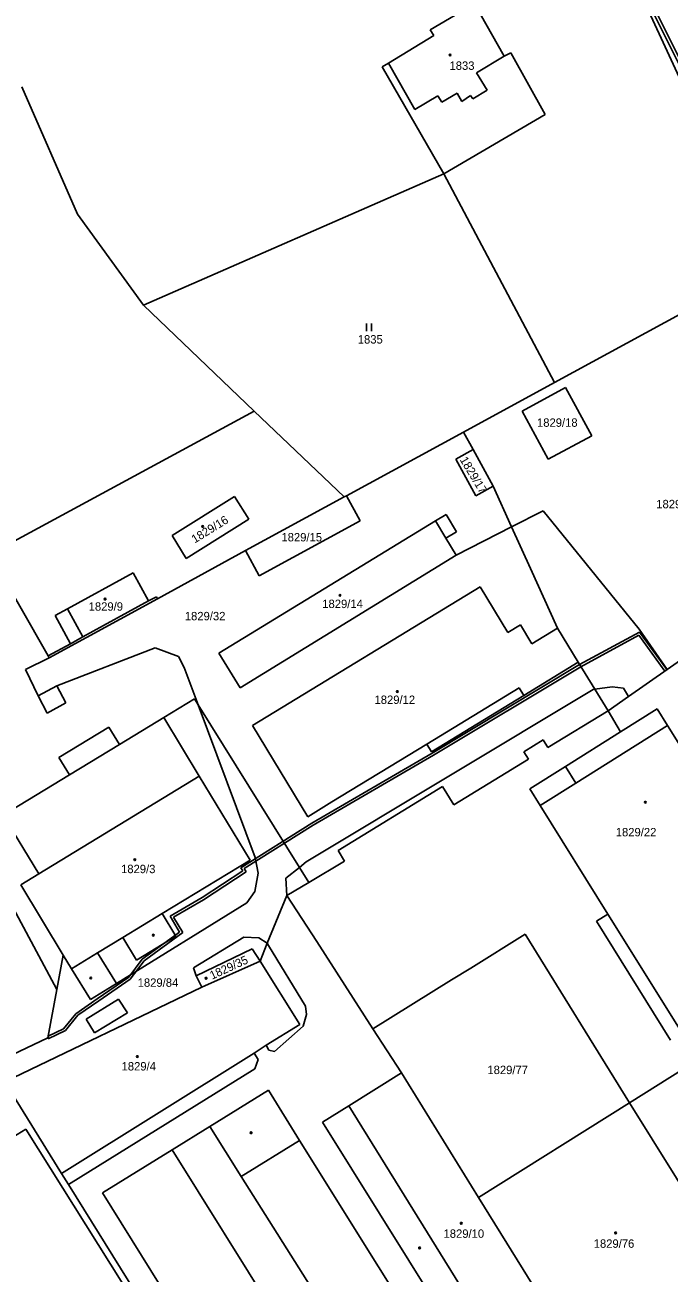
# Model space of a CAD drawing. Extents: x -785744 to -782822, y -1067550 to -1063910.
# Drawn here: x -783912.9 to -783782.5, y -1065154.8 to -1064902.2 of the extents above; entities that cross this region are included whole.
import ezdxf

# ---------------------------------------------------------------- set-up
doc = ezdxf.new("R2010")
doc.units = 0
for name, color, linetype in [('Hranice parcel', 7, 'Continuous'), ('Parcelní čísla', 7, 'Continuous'), ('Vnitřní kresba', 7, 'Continuous'), ('Věcná břemena k části', 7, 'Continuous'), ('Značky budov', 7, 'Continuous'), ('Značky kultur', 7, 'Continuous')]:
    doc.layers.add(name, color=color, linetype=linetype)

msp = doc.modelspace()

# ---------------------------------------------------------------- linework, layer by layer
at = {"layer": 'Hranice parcel'}
for p, q in [((-783830.87, -1064903.14), (-783821.95, -1064897.91)), ((-783821.95, -1064897.91), (-783815.91, -1064908.52)), ((-783830.16, -1064904.35), (-783830.87, -1064903.14)), ((-783839.32, -1064909.89), (-783830.16, -1064904.35)), ((-783815.91, -1064908.52), (-783814.58, -1064907.81)), ((-783814.58, -1064907.81), (-783807.64, -1064920.28)), ((-783840.59, -1064910.64), (-783839.32, -1064909.89)), ((-783828.11, -1064932.34), (-783840.59, -1064910.64)), ((-783807.64, -1064920.28), (-783828.11, -1064932.34)), ((-783884.83, -1065042.37), (-783878.62, -1065038.59)), ((-783878.62, -1065038.59), (-783877.88, -1065039.78)), ((-783877.88, -1065039.78), (-783857.36, -1065072.71)), ((-783857.36, -1065072.71), (-783855.47, -1065075.75)), ((-783855.47, -1065075.75), (-783848.22, -1065071.42)), ((-783913.77, -1065076.22), (-783905.15, -1065090.45)), ((-783855.47, -1065075.75), (-783859.89, -1065078.39)), ((-783905.15, -1065090.45), (-783906.46, -1065097.42)), ((-783905.15, -1065090.45), (-783903.47, -1065093.22))]:
    msp.add_line(p, q, dxfattribs=at)
for points in [[(-783787.83, -1064896.76), (-783762.5, -1064951.77)], [(-783902.29, -1064940.47), (-783913.55, -1064914.71)], [(-783888.95, -1064958.9), (-783828.11, -1064932.34)], [(-783828.11, -1064932.34), (-783805.7, -1064974.55)], [(-783888.95, -1064958.9), (-783902.29, -1064940.47)], [(-783805.7, -1064974.55), (-783768.75, -1064954.44)], [(-783888.95, -1064958.9), (-783866.49, -1064980.36)], [(-783824.14, -1064984.58), (-783805.7, -1064974.55)], [(-783812.3, -1064980.38), (-783803.49, -1064975.58)], [(-783803.49, -1064975.58), (-783798.19, -1064985.34)], [(-783920.04, -1065009.28), (-783866.49, -1064980.36)], [(-783866.49, -1064980.36), (-783848.3, -1064997.73)], [(-783812.3, -1064980.38), (-783807.02, -1064990.07)], [(-783847.84, -1064997.48), (-783824.14, -1064984.58)], [(-783824.14, -1064984.58), (-783822.19, -1064988.14)], [(-783807.02, -1064990.07), (-783798.19, -1064985.34)], [(-783825.72, -1064990.07), (-783822.19, -1064988.14)], [(-783822.19, -1064988.14), (-783818.14, -1064995.53)], [(-783825.72, -1064990.07), (-783821.66, -1064997.47)], [(-783821.66, -1064997.47), (-783818.14, -1064995.53)], [(-783818.14, -1064995.53), (-783814.4, -1065003.8)], [(-783883.15, -1065005.52), (-783870.48, -1064997.64)], [(-783870.48, -1064997.64), (-783867.63, -1065002.23)], [(-783868.26, -1065008.59), (-783848.3, -1064997.73)], [(-783848.3, -1064997.73), (-783847.84, -1064997.48)], [(-783847.84, -1064997.48), (-783845.07, -1065002.57)], [(-783880.31, -1065010.21), (-783867.63, -1065002.23)], [(-783829.82, -1065002.56), (-783827.67, -1065001.27)], [(-783827.67, -1065001.27), (-783825.58, -1065004.75)], [(-783873.65, -1065029.36), (-783829.82, -1065002.56)], [(-783865.49, -1065013.68), (-783845.07, -1065002.57)], [(-783827.73, -1065006.04), (-783825.58, -1065004.75)], [(-783814.4, -1065003.8), (-783810.59, -1065012.21)], [(-783883.15, -1065005.52), (-783880.31, -1065010.21)], [(-783827.73, -1065006.04), (-783825.63, -1065009.53)], [(-783869.36, -1065036.38), (-783825.63, -1065009.53)], [(-783868.26, -1065008.59), (-783865.49, -1065013.68)], [(-783810.59, -1065012.21), (-783805.11, -1065024.3)], [(-783904.31, -1065020.35), (-783891.02, -1065013.07)], [(-783891.02, -1065013.07), (-783887.89, -1065018.78)], [(-783782.93, -1065032.63), (-783754.94, -1065013.04)], [(-783866.85, -1065043.97), (-783820.78, -1065015.91)], [(-783820.78, -1065015.91), (-783815.18, -1065025.17)], [(-783901.18, -1065026.06), (-783887.89, -1065018.78)], [(-783906.8, -1065021.72), (-783904.31, -1065020.35)], [(-783906.8, -1065021.72), (-783903.67, -1065027.43)], [(-783815.18, -1065025.17), (-783812.61, -1065023.61)], [(-783812.61, -1065023.61), (-783810.29, -1065027.44)], [(-783810.29, -1065027.44), (-783805.11, -1065024.3)], [(-783805.11, -1065024.3), (-783800.94, -1065031.19)], [(-783903.67, -1065027.43), (-783901.18, -1065026.06)], [(-783873.65, -1065029.36), (-783869.36, -1065036.38)], [(-783811.97, -1065037.89), (-783800.94, -1065031.19)], [(-783800.94, -1065031.19), (-783797.58, -1065036.66)], [(-783790.74, -1065038.1), (-783782.93, -1065032.63)], [(-783797.58, -1065036.66), (-783794.9, -1065041.01)], [(-783830.66, -1065049.28), (-783811.97, -1065037.89)], [(-783794.9, -1065041.01), (-783790.74, -1065038.1)], [(-783893.8, -1065047.82), (-783884.83, -1065042.37)], [(-783884.83, -1065042.37), (-783877.64, -1065054.24)], [(-783807.07, -1065048.42), (-783794.9, -1065041.01)], [(-783792.37, -1065045.29), (-783794.9, -1065041.01)], [(-783784.94, -1065040.62), (-783792.37, -1065045.29)], [(-783782.83, -1065043.98), (-783784.94, -1065040.62)], [(-783906.03, -1065050.47), (-783895.92, -1065044.32)], [(-783895.92, -1065044.32), (-783893.8, -1065047.82)], [(-783866.85, -1065043.97), (-783855.66, -1065062.44)], [(-783792.37, -1065045.29), (-783803.5, -1065052.27)], [(-783758.64, -1065082.57), (-783782.83, -1065043.98)], [(-783850.78, -1065059.46), (-783831.58, -1065047.76)], [(-783831.58, -1065047.76), (-783830.66, -1065049.28)], [(-783811.96, -1065049.28), (-783808, -1065046.91)], [(-783808, -1065046.91), (-783807.07, -1065048.42)], [(-783811.96, -1065049.28), (-783811.02, -1065050.82)], [(-783906.03, -1065050.47), (-783903.91, -1065053.96)], [(-783826.13, -1065060.02), (-783811.02, -1065050.82)], [(-783803.5, -1065052.27), (-783810.75, -1065056.83)], [(-783917.35, -1065062.13), (-783903.91, -1065053.96)], [(-783877.64, -1065054.24), (-783867.35, -1065071.26)], [(-783849.55, -1065069.26), (-783828.38, -1065056.36)], [(-783828.38, -1065056.36), (-783826.13, -1065060.02)], [(-783810.75, -1065056.83), (-783808.66, -1065060.18)], [(-783855.66, -1065062.44), (-783850.78, -1065059.46)], [(-783808.66, -1065060.18), (-783794.93, -1065082.14)], [(-783917.35, -1065062.13), (-783910.12, -1065074)], [(-783922.06, -1065068.39), (-783906.46, -1065097.42)], [(-783849.55, -1065069.26), (-783848.22, -1065071.42)], [(-783885.12, -1065082.06), (-783867.35, -1065071.26)], [(-783913.77, -1065076.22), (-783910.12, -1065074)], [(-783863.86, -1065088.06), (-783859.89, -1065078.39)], [(-783859.89, -1065078.39), (-783853.86, -1065087.73)], [(-783885.12, -1065082.06), (-783882.36, -1065086.6)], [(-783794.93, -1065082.14), (-783797.2, -1065083.56)], [(-783776.57, -1065111.53), (-783794.93, -1065082.14)], [(-783797.2, -1065083.56), (-783782.26, -1065107.68)], [(-783898.21, -1065090.02), (-783893.09, -1065086.9)], [(-783893.09, -1065086.9), (-783890.31, -1065091.48)], [(-783890.31, -1065091.48), (-783882.36, -1065086.6)], [(-783865.34, -1065091.68), (-783863.86, -1065088.06)], [(-783853.86, -1065087.73), (-783842.49, -1065105.37)], [(-783898.21, -1065090.02), (-783894.42, -1065096.19)], [(-783878.24, -1065094.62), (-783866.91, -1065089.17)], [(-783866.91, -1065089.17), (-783865.34, -1065091.68)], [(-783903.47, -1065093.22), (-783899.65, -1065099.46)], [(-783877.12, -1065096.95), (-783865.34, -1065091.68)], [(-783865.34, -1065091.68), (-783857.29, -1065104.48)], [(-783878.24, -1065094.62), (-783877.12, -1065096.95)], [(-783917.02, -1065116.13), (-783877.12, -1065096.95)], [(-783908.3, -1065107.17), (-783906.46, -1065097.42)], [(-783899.65, -1065099.46), (-783894.42, -1065096.19)], [(-783864.06, -1065108.71), (-783857.29, -1065104.48)], [(-783842.49, -1065105.37), (-783836.72, -1065114.31)], [(-783925.65, -1065115.42), (-783908.3, -1065107.17)], [(-783905.49, -1065134.65), (-783866.55, -1065110.28)], [(-783866.55, -1065110.28), (-783864.06, -1065108.71)], [(-783790.55, -1065120.36), (-783779.45, -1065113.42)], [(-783847.36, -1065120.96), (-783836.72, -1065114.31)], [(-783836.72, -1065114.31), (-783821.13, -1065139.49)], [(-783917.02, -1065116.13), (-783905.49, -1065134.65)], [(-783875.52, -1065125.17), (-783863.65, -1065117.82)], [(-783863.65, -1065117.82), (-783857.32, -1065127.95)], [(-783852.66, -1065124.28), (-783847.36, -1065120.96)], [(-783821.13, -1065139.49), (-783790.55, -1065120.36)], [(-783915.34, -1065127.33), (-783912.72, -1065125.69)], [(-783880.95, -1065176.35), (-783912.72, -1065125.69)], [(-783883.14, -1065129.89), (-783875.52, -1065125.17)], [(-783852.66, -1065124.28), (-783823.71, -1065170.79)], [(-783857.32, -1065127.95), (-783825.35, -1065179.15)], [(-783897.21, -1065138.6), (-783883.14, -1065129.89)], [(-783905.49, -1065134.65), (-783904.09, -1065136.89)], [(-783904.09, -1065136.89), (-783890.44, -1065158.81)], [(-783897.21, -1065138.6), (-783855.83, -1065205.05)], [(-783821.13, -1065139.49), (-783797.61, -1065177.34)]]:
    msp.add_lwpolyline(points, dxfattribs=at)
at = {"layer": 'Vnitřní kresba'}
for p, q in [((-783821.51, -1064911.88), (-783815.91, -1064908.52)), ((-783839.32, -1064909.89), (-783833.98, -1064919.32)), ((-783819.39, -1064915.4), (-783821.51, -1064911.88)), ((-783828.56, -1064917.83), (-783825.46, -1064915.99)), ((-783825.46, -1064915.99), (-783824.52, -1064917.65)), ((-783822.29, -1064917.15), (-783819.39, -1064915.4)), ((-783833.98, -1064919.32), (-783829.32, -1064916.55)), ((-783829.32, -1064916.55), (-783828.56, -1064917.83)), ((-783824.52, -1064917.65), (-783822.71, -1064916.48)), ((-783822.71, -1064916.48), (-783822.29, -1064917.15)), ((-783880.71, -1065032.23), (-783877.88, -1065039.78)), ((-783877.88, -1065039.78), (-783866.29, -1065070.68)), ((-783860.12, -1065074.87), (-783857.36, -1065072.71)), ((-783857.36, -1065072.71), (-783855.97, -1065071.61))]:
    msp.add_line(p, q, dxfattribs=at)
for points in [[(-783814.4, -1065003.8), (-783807.99, -1065000.53)], [(-783807.99, -1065000.53), (-783788.56, -1065024.45)], [(-783829.82, -1065002.56), (-783827.73, -1065006.04)], [(-783825.63, -1065009.53), (-783814.4, -1065003.8)], [(-783920.04, -1065009.28), (-783908.2, -1065029.91)], [(-783886.11, -1065018.31), (-783868.26, -1065008.59)], [(-783907.99, -1065030.3), (-783886.11, -1065018.31)], [(-783887.89, -1065018.78), (-783886.32, -1065017.92)], [(-783886.32, -1065017.92), (-783886.11, -1065018.31)], [(-783904.31, -1065020.35), (-783901.18, -1065026.06)], [(-783788.56, -1065024.45), (-783782.93, -1065032.63)], [(-783908.2, -1065029.91), (-783903.67, -1065027.43)], [(-783908.2, -1065029.91), (-783907.99, -1065030.3)], [(-783906.45, -1065035.93), (-783886.57, -1065028.29)], [(-783886.57, -1065028.29), (-783881.84, -1065029.99)], [(-783881.84, -1065029.99), (-783880.71, -1065032.23)], [(-783912.84, -1065032.66), (-783907.99, -1065030.3)], [(-783912.84, -1065032.66), (-783910.26, -1065037.95)], [(-783910.26, -1065037.95), (-783906.45, -1065035.93)], [(-783906.45, -1065035.93), (-783904.63, -1065039.38)], [(-783855.97, -1065071.61), (-783797.92, -1065036.71)], [(-783831.58, -1065047.76), (-783812.89, -1065036.38)], [(-783812.89, -1065036.38), (-783811.97, -1065037.89)], [(-783797.92, -1065036.71), (-783797.58, -1065036.66)], [(-783797.58, -1065036.66), (-783794.09, -1065036.13)], [(-783794.09, -1065036.13), (-783791.73, -1065036.4)], [(-783791.73, -1065036.4), (-783790.74, -1065038.1)], [(-783910.26, -1065037.95), (-783908.4, -1065041.46)], [(-783908.4, -1065041.46), (-783904.63, -1065039.38)], [(-783801.4, -1065055.63), (-783782.83, -1065043.98)], [(-783903.91, -1065053.96), (-783893.8, -1065047.82)], [(-783801.4, -1065055.63), (-783803.5, -1065052.27)], [(-783910.12, -1065074), (-783877.64, -1065054.24)], [(-783808.66, -1065060.18), (-783801.4, -1065055.63)], [(-783866.29, -1065070.68), (-783865.7, -1065073.9)], [(-783866.4, -1065077.6), (-783865.7, -1065073.9)], [(-783860.12, -1065074.87), (-783859.89, -1065078.39)], [(-783868.03, -1065079.86), (-783866.4, -1065077.6)], [(-783894.42, -1065096.19), (-783868.03, -1065079.86)], [(-783893.09, -1065086.9), (-783885.12, -1065082.06)], [(-783878.78, -1065093.06), (-783868.64, -1065086.85)], [(-783868.64, -1065086.85), (-783865.57, -1065086.99)], [(-783865.57, -1065086.99), (-783863.86, -1065088.06)], [(-783863.86, -1065088.06), (-783863.59, -1065088.5)], [(-783822.69, -1065093.09), (-783811.67, -1065086.25)], [(-783811.67, -1065086.25), (-783790.55, -1065120.36)], [(-783903.47, -1065093.22), (-783898.21, -1065090.02)], [(-783863.59, -1065088.5), (-783856.14, -1065100.81)], [(-783878.78, -1065093.06), (-783878.24, -1065094.62)], [(-783826.56, -1065095.49), (-783822.69, -1065093.09)], [(-783842.49, -1065105.37), (-783826.56, -1065095.49)], [(-783900.55, -1065103.45), (-783894.01, -1065099.36)], [(-783894.01, -1065099.36), (-783892.18, -1065102.13)], [(-783856.14, -1065100.81), (-783855.96, -1065102.46)], [(-783898.82, -1065106.22), (-783892.18, -1065102.13)], [(-783856.59, -1065104.85), (-783855.96, -1065102.46)], [(-783900.55, -1065103.45), (-783898.82, -1065106.22)], [(-783862.42, -1065109.98), (-783856.59, -1065104.85)], [(-783866.55, -1065110.28), (-783865.68, -1065111.57)], [(-783864.06, -1065108.71), (-783863.52, -1065109.69)], [(-783863.52, -1065109.69), (-783862.42, -1065109.98)], [(-783904.09, -1065136.89), (-783866.37, -1065113.47)], [(-783866.37, -1065113.47), (-783865.68, -1065111.57)], [(-783847.36, -1065120.96), (-783818.51, -1065167.56)], [(-783790.55, -1065120.36), (-783766.93, -1065158.23)], [(-783875.52, -1065125.17), (-783869.14, -1065135.27)], [(-783869.14, -1065135.27), (-783857.32, -1065127.95)], [(-783883.14, -1065129.89), (-783841.67, -1065196.26)], [(-783869.14, -1065135.27), (-783836.93, -1065186.34)]]:
    msp.add_lwpolyline(points, dxfattribs=at)
at = {"layer": 'Věcná břemena k části'}
for points in [[(-783788.78, -1064893.54), (-783778.85, -1064913.44)], [(-783778.17, -1064913.45), (-783788.26, -1064893.24)], [(-783788.54, -1065025.08), (-783800.66, -1065031.66)], [(-783782.99, -1065032.66), (-783788.54, -1065025.08)], [(-783800.4, -1065032.09), (-783788.68, -1065025.72)], [(-783788.68, -1065025.72), (-783783.39, -1065032.96)], [(-783800.66, -1065031.66), (-783830.46, -1065049.59)], [(-783830.21, -1065050.02), (-783800.4, -1065032.09)], [(-783783.39, -1065032.96), (-783782.99, -1065032.66)], [(-783830.46, -1065049.59), (-783854.88, -1065063.75)], [(-783854.61, -1065064.17), (-783830.21, -1065050.02)], [(-783854.88, -1065063.75), (-783869.23, -1065072.76)], [(-783868.55, -1065072.92), (-783854.61, -1065064.17)], [(-783869.23, -1065072.76), (-783868.82, -1065073.43)], [(-783868.14, -1065073.59), (-783868.55, -1065072.92)], [(-783868.82, -1065073.43), (-783877.02, -1065078.83)], [(-783876.77, -1065079.26), (-783868.14, -1065073.59)], [(-783877.02, -1065078.83), (-783883.54, -1065082.6)], [(-783882.85, -1065082.78), (-783876.77, -1065079.26)], [(-783883.54, -1065082.6), (-783881.62, -1065085.78)], [(-783880.95, -1065085.91), (-783882.85, -1065082.78)], [(-783881.62, -1065085.78), (-783889.22, -1065091.31)], [(-783888.82, -1065091.61), (-783880.95, -1065085.91)], [(-783889.22, -1065091.31), (-783891.92, -1065094.95)], [(-783891.64, -1065095.36), (-783888.82, -1065091.61)], [(-783891.92, -1065094.95), (-783898.31, -1065099.33)], [(-783897.99, -1065099.72), (-783891.64, -1065095.36)], [(-783898.31, -1065099.33), (-783902.59, -1065102.32)], [(-783902.2, -1065102.64), (-783897.99, -1065099.72)], [(-783902.59, -1065102.32), (-783905.09, -1065105.38)], [(-783904.74, -1065105.74), (-783902.2, -1065102.64)], [(-783905.09, -1065105.38), (-783908.24, -1065106.87)], [(-783908.19, -1065107.4), (-783904.74, -1065105.74)], [(-783908.24, -1065106.87), (-783908.19, -1065107.4)]]:
    msp.add_lwpolyline(points, dxfattribs=at)
at = {"layer": 'Značky budov'}
for centre in [(-783826.86, -1064908.27), (-783876.95, -1065003.68), (-783849.15, -1065017.64), (-783896.7, -1065018.4), (-783837.55, -1065037.12), (-783787.35, -1065059.51), (-783890.68, -1065071.14), (-783886.93, -1065086.42), (-783899.59, -1065095.09), (-783876.25, -1065095.14), (-783890.17, -1065111), (-783867.15, -1065126.42), (-783824.61, -1065144.73), (-783793.36, -1065146.68), (-783833.04, -1065149.72)]:
    msp.add_circle(centre, 0.175, dxfattribs=at)
at = {"layer": 'Značky kultur'}
for p, q in [((-783843.8, -1064964.14), (-783843.8, -1064962.64)), ((-783842.8, -1064964.14), (-783842.8, -1064962.64))]:
    msp.add_line(p, q, dxfattribs=at)

# ---------------------------------------------------------------- texts
at = {"layer": 'Parcelní čísla'}
for s, p in [('1833', (-783826.98, -1064911.27)), ('1835', (-783845.55, -1064966.67)), ('1829/18', (-783809.27, -1064983.52)), ('1829/30', (-783785.13, -1065000.01)), ('1829/15', (-783861, -1065006.72)), ('1829/9', (-783900.02, -1065020.74)), ('1829/14', (-783852.74, -1065020.21)), ('1829/32', (-783880.56, -1065022.69)), ('1829/12', (-783842.16, -1065039.62)), ('1829/22', (-783793.33, -1065066.42)), ('1829/3', (-783893.46, -1065073.87)), ('1829/84', (-783890.1, -1065096.87)), ('1829/4', (-783893.36, -1065113.81)), ('1829/77', (-783819.31, -1065114.54)), ('1829/10', (-783828.19, -1065147.68)), ('1829/76', (-783797.79, -1065149.7))]:
    msp.add_text(s, height=1.7, dxfattribs=at).set_placement(p)
for s, rotation, p in [('1829/17', 300.9977, (-783824.96, -1064990.19)), ('1829/16', 31.7989, (-783878.55, -1065007.16)), ('1829/35', 24.7558, (-783875.04, -1065095.45))]:
    msp.add_text(s, height=1.7, rotation=rotation, dxfattribs=at).set_placement(p)

doc.saveas('drawing.dxf')
